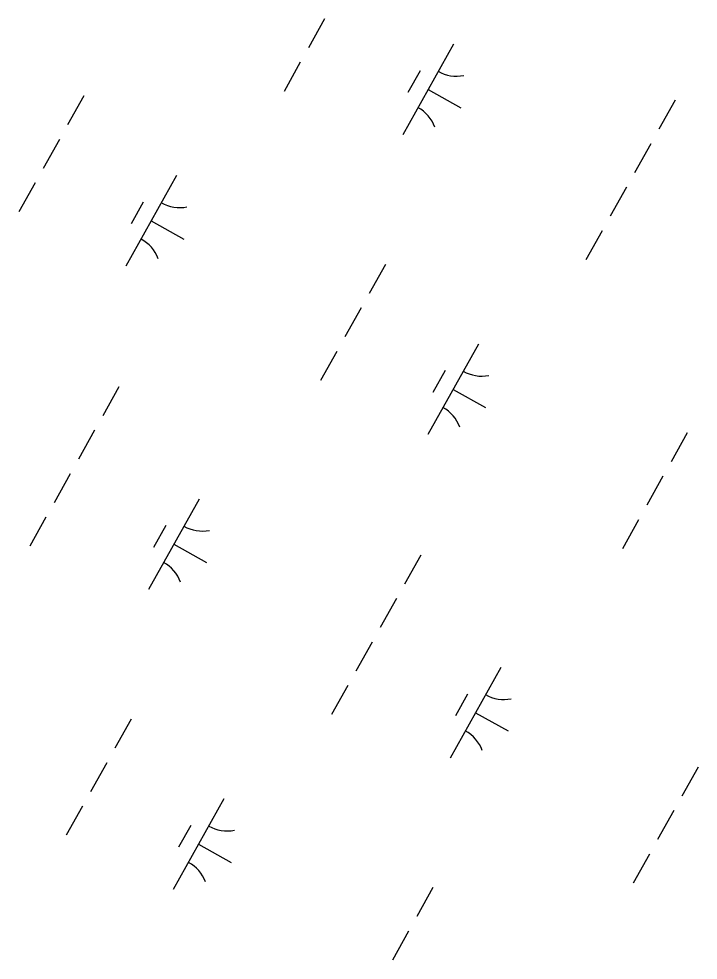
# Model space of a CAD drawing. Extents: x 3923531 to 3943530, y 207391 to 229799.
# Drawn here: x 3933221.6 to 3933548.5, y 209729.8 to 210183.2 of the extents above; entities that cross this region are included whole.
import ezdxf

# ---------------------------------------------------------------- set-up
doc = ezdxf.new("R2010")
doc.units = 0
doc.layers.add('V-WETL-SWMP', color=7, linetype='Continuous')

msp = doc.modelspace()

# ---------------------------------------------------------------- linework, layer by layer
at = {"layer": 'V-WETL-SWMP'}
for p, q in [((3933368.73, 210183.16), (3933360.93, 210169.2)), ((3933430.69, 210170.98), (3933406.3, 210127.33)), ((3933357.02, 210162.21), (3933349.22, 210148.24)), ((3933414.69, 210158.15), (3933408.83, 210147.68)), ((3933252.81, 210146.03), (3933245.01, 210132.06)), ((3933418.5, 210149.15), (3933434.21, 210140.37)), ((3933537.35, 210143.94), (3933529.55, 210129.98)), ((3933241.1, 210125.08), (3933233.3, 210111.11)), ((3933525.65, 210122.99), (3933517.84, 210109.02)), ((3933297.49, 210107.66), (3933273.1, 210064.01)), ((3933229.4, 210104.12), (3933221.6, 210090.16)), ((3933513.94, 210102.04), (3933506.14, 210088.07)), ((3933281.49, 210094.84), (3933275.63, 210084.36)), ((3933285.29, 210085.84), (3933301.01, 210077.06)), ((3933502.24, 210081.09), (3933494.43, 210067.12)), ((3933398.02, 210064.9), (3933390.22, 210050.94)), ((3933386.32, 210043.95), (3933378.51, 210029.98)), ((3933442.7, 210026.54), (3933418.32, 209982.89)), ((3933374.61, 210023), (3933366.81, 210009.03)), ((3933426.7, 210013.71), (3933420.85, 210003.24)), ((3933269.75, 210005.98), (3933261.94, 209992.02)), ((3933430.51, 210004.71), (3933446.22, 209995.93)), ((3933258.04, 209985.03), (3933250.24, 209971.06)), ((3933543.24, 209983.78), (3933535.43, 209969.81)), ((3933246.34, 209964.08), (3933238.53, 209950.11)), ((3933531.53, 209962.83), (3933523.73, 209948.86)), ((3933308.3, 209951.89), (3933283.91, 209908.24)), ((3933234.63, 209943.13), (3933226.83, 209929.16)), ((3933519.83, 209941.88), (3933512.02, 209927.91)), ((3933292.29, 209939.07), (3933286.44, 209928.59)), ((3933296.1, 209930.07), (3933311.82, 209921.29)), ((3933414.96, 209924.86), (3933407.16, 209910.89)), ((3933403.25, 209903.91), (3933395.45, 209889.94)), ((3933391.55, 209882.96), (3933383.75, 209868.99)), ((3933453.51, 209870.77), (3933429.12, 209827.12)), ((3933379.84, 209862), (3933372.04, 209848.03)), ((3933437.51, 209857.94), (3933431.65, 209847.47)), ((3933441.32, 209848.94), (3933457.03, 209840.16)), ((3933275.63, 209845.82), (3933267.83, 209831.85)), ((3933263.93, 209824.87), (3933256.12, 209810.9)), ((3933548.47, 209822.78), (3933540.67, 209808.81)), ((3933320.31, 209807.45), (3933295.92, 209763.8)), ((3933252.22, 209803.92), (3933244.42, 209789.95)), ((3933536.76, 209801.83), (3933528.96, 209787.86)), ((3933304.31, 209794.63), (3933298.45, 209784.15)), ((3933308.12, 209785.63), (3933323.83, 209776.85)), ((3933525.06, 209780.88), (3933517.26, 209766.91)), ((3933420.84, 209764.7), (3933413.04, 209750.73)), ((3933409.14, 209743.74), (3933401.34, 209729.78))]:
    msp.add_line(p, q, dxfattribs=at)
for centre, start, end in [((3933432.17, 210173.15), 240.0381, 281.5817), ((3933405.23, 210124.92), 20.0381, 61.5817), ((3933298.97, 210109.84), 240.0381, 281.5817), ((3933272.03, 210061.61), 20.0381, 61.5817), ((3933444.19, 210028.71), 240.0381, 281.5817), ((3933417.24, 209980.48), 20.0381, 61.5817), ((3933309.78, 209954.06), 240.0381, 281.5817), ((3933282.84, 209905.84), 20.0381, 61.5817), ((3933455, 209872.94), 240.0381, 281.5817), ((3933428.05, 209824.71), 20.0381, 61.5817), ((3933321.79, 209809.63), 240.0381, 281.5817), ((3933294.85, 209761.4), 20.0381, 61.5817)]:
    msp.add_arc(centre, 17.62, start, end, dxfattribs=at)

doc.saveas('drawing.dxf')
